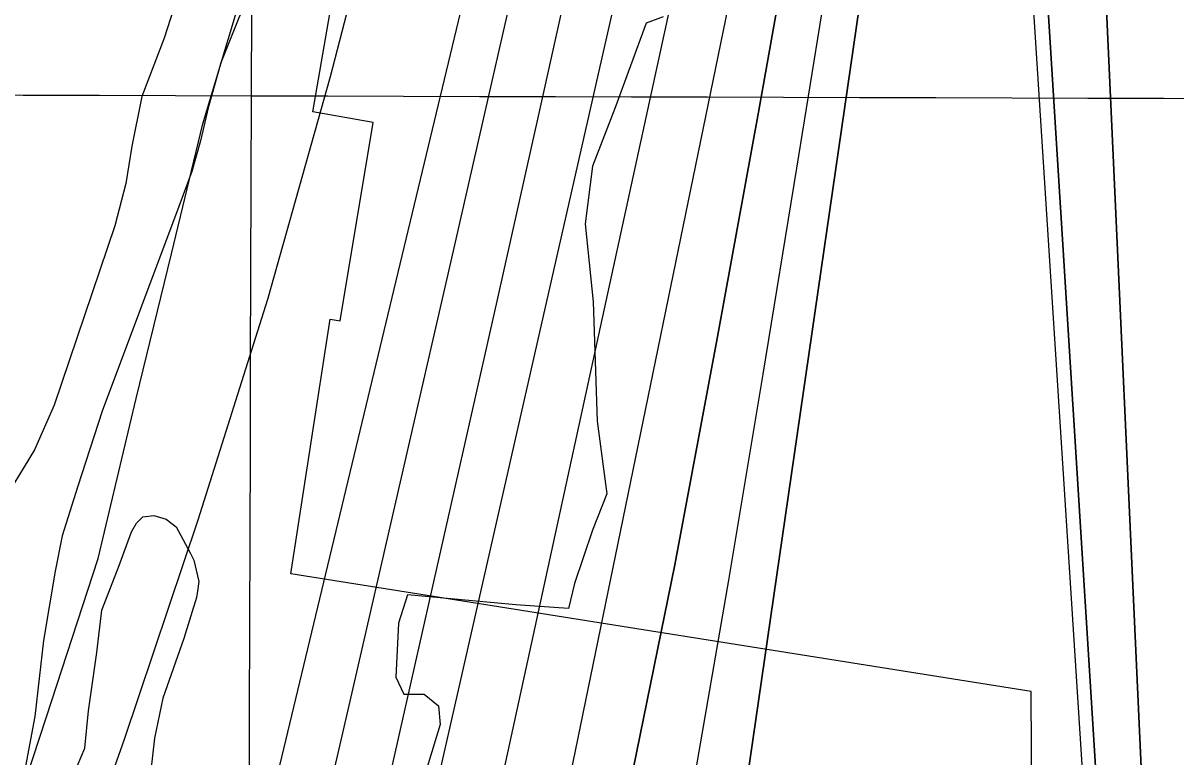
# Model space of a CAD drawing. Extents: x 3161665 to 3199565, y 885729 to 911164.
# Drawn here: x 3176241 to 3176859, y 902934 to 903328 of the extents above; entities that cross this region are included whole.
import ezdxf

# ---------------------------------------------------------------- set-up
doc = ezdxf.new("R2010")
doc.units = 0
for name, color, linetype in [('V-GRID-MAJR', 7, 'Continuous'), ('V-RIVR-EDGE', 7, 'Continuous'), ('V-ROAD-CNTR', 7, 'Continuous'), ('V-RRAP-RVMT', 7, 'Continuous'), ('V-SITE-VEGE', 7, 'Continuous'), ('V-TOPO-DPTH', 7, 'Continuous'), ('V-TOPO-MAJR', 7, 'Continuous'), ('V-TOPO-MINR', 7, 'Continuous'), ('V-TOPO-WATR', 7, 'Continuous')]:
    doc.layers.add(name, color=color, linetype=linetype)

msp = doc.modelspace()

# ---------------------------------------------------------------- linework, layer by layer
at = {"layer": 'V-GRID-MAJR'}
for points in [[(3176327.9560000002, 891166.601), (3176345.5840000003, 897226.295), (3176363.22, 903289.0750000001), (3176380.857, 909351.9), (3176380.866, 909354.938)], [(3165916.244, 903320.984), (3171139.73, 903304.649), (3176363.22, 903289.0750000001), (3181586.7120000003, 903274.26), (3186810.2060000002, 903260.204), (3192033.702, 903246.909), (3197257.2, 903234.373), (3197257.201, 903234.373)]]:
    msp.add_spline(points, degree=3, dxfattribs=at)
at = {"layer": 'V-RIVR-EDGE'}
msp.add_lwpolyline([(3176584.2015679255, 903331.3102375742), (3176575.132735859, 903327.994534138), (3176558.3289974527, 903282.2560430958), (3176546.330538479, 903251.2888084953), (3176542.4389123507, 903220.3015280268), (3176546.626998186, 903178.3261337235), (3176548.85335218, 903114.4193201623), (3176554.0022580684, 903075.3028026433), (3176546.323951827, 903055.7698960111), (3176536.7157512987, 903027.1811281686), (3176533.3446269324, 903013.8369517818), (3176505.213864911, 903015.8140128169), (3176447.0483882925, 903021.2034691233), (3176442.2419296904, 903005.9553401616), (3176440.7393828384, 902976.8696539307), (3176445.008831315, 902967.7984635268), (3176455.9768992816, 902967.7713426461), (3176463.591530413, 902961.5531331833), (3176464.52051291, 902951.5364519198), (3176452.9812389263, 902913.4149503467)], dxfattribs=at)
at = {"layer": 'V-ROAD-CNTR'}
for points in [[(3175904.331154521, 902363.4272454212), (3175933.046097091, 902372.4022274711), (3175960.047043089, 902395.4221814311), (3175976.7390097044, 902412.9191464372), (3175995.2569726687, 902427.6911168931), (3176013.736935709, 902438.689094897), (3176028.7289057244, 902464.3200436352), (3176044.768873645, 902509.5939530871), (3176069.590824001, 902571.8018286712), (3176099.461764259, 902633.2467057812), (3176130.3077025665, 902685.2826017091), (3176165.364632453, 902745.4664813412), (3176206.405550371, 902813.2113458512), (3176234.811493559, 902899.5231732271), (3176253.236456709, 902955.669060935), (3176280.9184013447, 903040.7068908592), (3176301.414360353, 903126.4557193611), (3176320.3363225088, 903204.2445637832), (3176337.186288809, 903273.9354244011), (3176363.767235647, 903362.9712463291), (3176392.4001783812, 903428.9151144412), (3176406.4161503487, 903463.9550443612)], [(3176419.569000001, 903463.9579999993), (3176374.250000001, 903369.5699999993), (3176356.541000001, 903330.9359999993), (3176346.889000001, 903306.6489999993), (3176340.012000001, 903282.5989999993), (3176335.889000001, 903264.7959999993), (3176331.306000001, 903248.3769999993), (3176324.183000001, 903229.6419999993), (3176283.059000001, 903119.7789999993), (3176269.977000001, 903079.5379999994), (3176261.717000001, 903052.7129999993), (3176257.830000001, 903033.7549999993), (3176251.671000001, 902996.5349999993), (3176246.910000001, 902955.8489999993), (3176240.973000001, 902923.4819999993)]]:
    msp.add_lwpolyline(points, dxfattribs=at)
at = {"layer": 'V-RRAP-RVMT'}
for points in [[(3176384.433000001, 903032.4479999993), (3176405.543000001, 903169.1279999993), (3176410.828000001, 903168.2899999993), (3176428.557000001, 903274.6799999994), (3176396.2690000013, 903280.4519999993), (3176420.047000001, 903417.8189999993), (3176528.639000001, 903400.3279999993), (3176547.712000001, 903521.0099999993), (3176590.080000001, 903516.6829999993), (3176606.835000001, 903621.9529999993), (3176638.4706229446, 903618.1848802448), (3176649.6914180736, 903660.884851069), (3176679.952000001, 903829.1269999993), (3176754.279000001, 903817.7429999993), (3176773.117000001, 903939.8539999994), (3176798.830641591, 903935.4940162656)], [(3176781.8410000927, 902969.2679841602), (3176384.433000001, 903032.4479999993)], [(3176755.272000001, 902565.4209999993), (3176744.977000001, 902706.9639999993), (3176758.629000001, 902708.2669999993), (3176750.137000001, 902834.7119999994), (3176785.7185510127, 902836.355105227), (3176786.6027189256, 902842.4069421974), (3176782.492000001, 902842.2739999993), (3176781.8410000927, 902969.2679841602)]]:
    msp.add_lwpolyline(points, dxfattribs=at)
at = {"layer": 'V-SITE-VEGE'}
for p, q in [((3176322.938, 903340.6929999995), (3176316.308, 903319.9899999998)), ((3176316.308, 903319.9899999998), (3176304.364, 903288.5919999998)), ((3176304.364, 903288.5919999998), (3176299.085, 903261.8839999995)), ((3176299.085, 903261.8839999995), (3176295.792, 903241.8539999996)), ((3176295.792, 903241.8539999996), (3176289.836, 903219.1479999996)), ((3176289.836, 903219.1479999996), (3176257.346, 903122.9679999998)), ((3176257.346, 903122.9679999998), (3176246.719, 903098.9159999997)), ((3176246.719, 903098.9159999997), (3176227.435, 903067.5059999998))]:
    msp.add_line(p, q, dxfattribs=at)
msp.add_lwpolyline([(3176269.788000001, 902929.4419999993), (3176273.774000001, 902938.7949999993), (3176275.731000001, 902958.8229999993), (3176280.333000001, 902990.1999999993), (3176282.953000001, 903012.8979999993), (3176292.242000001, 903036.9479999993), (3176298.878000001, 903054.9819999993), (3176301.5360000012, 903059.6599999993), (3176304.866000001, 903063.0039999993), (3176310.871000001, 903063.6839999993), (3176317.550000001, 903061.6979999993), (3176322.899000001, 903057.7039999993), (3176330.272000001, 903043.7059999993), (3176332.283000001, 903039.7059999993), (3176334.978000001, 903028.3669999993), (3176334.321000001, 903023.0249999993), (3176333.6610000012, 903019.6849999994), (3176327.0360000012, 902997.6469999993), (3176315.762000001, 902965.5849999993), (3176311.135000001, 902944.2159999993), (3176309.173000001, 902926.8599999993)], dxfattribs=at)
at = {"layer": 'V-TOPO-DPTH'}
for points in [[(3176707.954268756, 903933.9550143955), (3176702.970768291, 903905.4683920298), (3176693.485591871, 903852.4749741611), (3176691.290688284, 903840.206542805), (3176689.09707181, 903827.9378814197), (3176686.905386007, 903815.66887499), (3176684.714987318, 903803.3996385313), (3176682.2071844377, 903789.3461122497), (3176681.270580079, 903784.1036585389), (3176680.3325457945, 903778.861460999), (3176679.3923666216, 903773.619647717), (3176678.4507575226, 903768.3780906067), (3176672.085678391, 903732.9878752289), (3176667.8534680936, 903710.072372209), (3176663.4786344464, 903687.1848230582), (3176658.889865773, 903664.3392047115), (3176654.158473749, 903641.5215402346), (3176423.392641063, 902581.5408015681), (3176423.121381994, 902577.368389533), (3176703.874143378, 901887.1532447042)], [(3176761.6394833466, 901808.7726661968), (3176493.9284004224, 902558.6804177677), (3176493.464433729, 902559.753282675), (3176493.5474757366, 902561.6557845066), (3176590.4937055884, 903037.2480590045), (3176613.245540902, 903158.6623009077), (3176635.4871607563, 903280.1682787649), (3176656.9634574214, 903401.8118605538), (3176677.929538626, 903523.5471782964), (3176710.954990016, 903718.9784127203), (3176715.058917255, 903743.0611418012), (3176719.2072016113, 903767.1361647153), (3176723.4220216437, 903791.1996283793), (3176727.6811987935, 903815.2553858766), (3176740.1282857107, 903884.9946891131), (3176748.9970462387, 903934.7602497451)], [(3176761.6394833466, 901808.7726661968), (3176493.9284004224, 902558.6804177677), (3176493.464433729, 902559.753282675), (3176493.5474757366, 902561.6557845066), (3176590.4937055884, 903037.2480590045), (3176613.245540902, 903158.6623009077), (3176635.4871607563, 903280.1682787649), (3176656.9634574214, 903401.8118605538), (3176677.929538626, 903523.5471782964), (3176710.954990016, 903718.9784127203), (3176715.058917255, 903743.0611418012), (3176719.2072016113, 903767.1361647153), (3176723.4220216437, 903791.1996283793), (3176727.6811987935, 903815.2553858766), (3176740.1282857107, 903884.9946891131), (3176748.9970462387, 903934.7602497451)], [(3176809.694743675, 903935.9511031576), (3176765.136061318, 903754.3164100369), (3176764.918847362, 903753.3201259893), (3176764.8309943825, 903752.818019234), (3176764.7535184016, 903752.3139301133), (3176836.9245435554, 902600.2208418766), (3176834.1730100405, 902571.9856010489), (3176831.797261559, 902543.7225401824), (3176829.985190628, 902515.4177492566), (3176828.548904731, 902487.0851382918), (3176822.4080164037, 902336.2295948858), (3176821.2163690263, 902273.8763749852)], [(3176821.2163690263, 902273.8763749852), (3176822.4080164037, 902336.2295948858), (3176828.548904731, 902487.0851382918), (3176829.985190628, 902515.4177492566), (3176831.797261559, 902543.7225401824), (3176834.1730100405, 902571.9856010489), (3176836.9245435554, 902600.2208418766), (3176764.7535184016, 903752.3139301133), (3176764.8309943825, 903752.818019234), (3176764.918847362, 903753.3201259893), (3176765.136061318, 903754.3164100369), (3176809.694743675, 903935.9511031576)], [(3176853.334163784, 903936.8072831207), (3176851.641571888, 903929.3497010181), (3176837.8660107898, 903866.2994174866), (3176822.0712775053, 903791.8472698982), (3176817.0262542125, 903765.8651157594), (3176812.5826843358, 903739.7911091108), (3176809.041294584, 903713.5793236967), (3176806.101358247, 903687.2756857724), (3176857.08813259, 902572.7216329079), (3176855.040592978, 902555.6658557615), (3176853.2251429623, 902538.5877941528), (3176851.757827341, 902521.4763058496), (3176850.5226013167, 902504.342533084), (3176844.1311034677, 902401.0265497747), (3176842.3701282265, 902355.3556392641), (3176842.0226395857, 902309.7068027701), (3176843.795380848, 902264.091077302)], [(3176843.795380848, 902264.091077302), (3176842.0226395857, 902309.7068027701), (3176842.3701282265, 902355.3556392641), (3176844.1311034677, 902401.0265497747), (3176850.5226013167, 902504.342533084), (3176851.757827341, 902521.4763058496), (3176853.2251429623, 902538.5877941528), (3176855.040592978, 902555.6658557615), (3176857.08813259, 902572.7216329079), (3176806.101358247, 903687.2756857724), (3176809.041294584, 903713.5793236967), (3176812.5826843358, 903739.7911091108), (3176817.0262542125, 903765.8651157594), (3176822.0712775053, 903791.8472698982), (3176837.8660107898, 903866.2994174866), (3176851.641571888, 903929.3497010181), (3176853.334163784, 903936.8072831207)], [(3176608.6173681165, 902779.2622333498), (3176748.222242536, 903741.7993907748)], [(3176748.222242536, 903741.7993907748), (3176608.6173681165, 902779.2622333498)]]:
    msp.add_lwpolyline(points, dxfattribs=at)
at = {"layer": 'V-TOPO-MAJR'}
msp.add_lwpolyline([(3176629.0330211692, 903932.4066255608), (3176628.656430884, 903929.7068418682), (3176613.126393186, 903835.1197608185), (3176610.170759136, 903818.107725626), (3176607.0054286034, 903801.1368200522), (3176603.525553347, 903784.2276089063), (3176599.835981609, 903767.3595273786), (3176496.9942249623, 903317.2472623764), (3176470.0516562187, 903199.4965690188), (3176443.059853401, 903081.7571788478), (3176415.9941994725, 902964.0347434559), (3176388.879311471, 902846.3236112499), (3176335.502188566, 902614.9346820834), (3176335.1456291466, 902612.9205154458), (3176334.918456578, 902608.864961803), (3176335.0478434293, 902606.8235747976), (3176335.773400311, 902602.7911953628), (3176337.0017062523, 902598.8825151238), (3176663.200519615, 901850.8260621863)], dxfattribs=at)
at = {"layer": 'V-TOPO-MINR'}
for points in [[(3176678.5197256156, 903933.3775258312), (3176665.420077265, 903850.6452395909), (3176660.1653024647, 903818.5925073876), (3176654.6776353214, 903786.581010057), (3176648.840629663, 903754.631365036), (3176642.770731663, 903722.7229548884), (3176636.413668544, 903690.8688866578), (3176629.9066926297, 903659.046024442), (3176623.174847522, 903627.2699712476), (3176616.293089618, 903595.5251240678), (3176387.244978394, 902587.2706584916), (3176387.235421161, 902586.1817032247), (3176387.418707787, 902585.0649085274), (3176389.5121682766, 902578.3109969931), (3176391.013048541, 902573.8323000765), (3176392.6470961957, 902569.4062414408), (3176394.4808949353, 902565.0591402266), (3176690.31549133, 901875.0435745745)], [(3176707.954268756, 903933.9550143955), (3176702.970768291, 903905.4683920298), (3176693.485591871, 903852.4749741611), (3176691.290688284, 903840.206542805), (3176689.09707181, 903827.9378814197), (3176686.905386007, 903815.66887499), (3176684.714987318, 903803.3996385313), (3176682.2071844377, 903789.3461122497), (3176681.270580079, 903784.1036585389), (3176680.3325457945, 903778.861460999), (3176679.3923666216, 903773.619647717), (3176678.4507575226, 903768.3780906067), (3176672.085678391, 903732.9878752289), (3176667.8534680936, 903710.072372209), (3176663.4786344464, 903687.1848230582), (3176658.889865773, 903664.3392047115), (3176654.158473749, 903641.5215402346), (3176423.392641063, 902581.5408015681), (3176423.121381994, 902577.368389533), (3176703.874143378, 901887.1532447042)], [(3176728.4909893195, 903934.3579328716), (3176725.114851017, 903915.3907659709), (3176718.7705724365, 903879.7942125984), (3176712.4210438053, 903844.1985943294), (3176711.857314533, 903841.0403345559), (3176705.803397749, 903807.0214224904), (3176699.773060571, 903772.9983437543), (3176693.778092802, 903738.9690150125), (3176687.80670464, 903704.9355196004), (3176675.380965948, 903633.8990366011), (3176662.940713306, 903564.3957636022), (3176650.135606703, 903494.9612659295), (3176636.7832191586, 903425.6299312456), (3176623.0659776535, 903356.3673718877), (3176464.617929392, 902584.69593021), (3176463.8667404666, 902581.8558287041), (3176463.271789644, 902578.967338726), (3176462.723740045, 902575.5982349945), (3176462.38604776, 902571.0402850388), (3176462.5615619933, 902566.5470436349), (3176463.5068860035, 902562.1508650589), (3176464.965416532, 902557.8193950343), (3176744.775655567, 901824.1151362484)], [(3176798.597655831, 903935.733384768), (3176759.5943924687, 903763.8095523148), (3176758.705237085, 903759.6423678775), (3176757.8879654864, 903755.4620875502), (3176757.178519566, 903751.2621633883), (3176756.5409574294, 903747.0491433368), (3176827.1458413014, 902645.470526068), (3176824.1280191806, 902613.574269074), (3176821.3016189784, 902580.2036814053), (3176818.913486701, 902546.8060847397), (3176817.1827563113, 902513.3679745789), (3176815.8902938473, 902479.9028554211), (3176810.784814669, 902302.4614018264)], [(3176809.694743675, 903935.9511031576), (3176765.136061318, 903754.3164100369), (3176764.918847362, 903753.3201259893), (3176764.8309943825, 903752.818019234), (3176764.7535184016, 903752.3139301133), (3176836.9245435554, 902600.2208418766), (3176834.1730100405, 902571.9856010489), (3176831.797261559, 902543.7225401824), (3176829.985190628, 902515.4177492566), (3176828.548904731, 902487.0851382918), (3176822.4080164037, 902336.2295948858), (3176821.2163690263, 902273.8763749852)], [(3176843.795380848, 902264.091077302), (3176842.0226395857, 902309.7068027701), (3176842.3701282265, 902355.3556392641), (3176844.1311034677, 902401.0265497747), (3176850.5226013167, 902504.342533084), (3176851.757827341, 902521.4763058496), (3176853.2251429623, 902538.5877941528), (3176855.040592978, 902555.6658557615), (3176857.08813259, 902572.7216329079), (3176806.101358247, 903687.2756857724), (3176809.041294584, 903713.5793236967), (3176812.5826843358, 903739.7911091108), (3176817.0262542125, 903765.8651157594), (3176822.0712775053, 903791.8472698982), (3176837.8660107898, 903866.2994174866), (3176851.641571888, 903929.3497010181), (3176853.334163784, 903936.8072831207)], [(3176602.064362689, 903931.8775162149), (3176602.1259243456, 903929.2967884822), (3176601.6651642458, 903904.6752865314), (3176599.6303620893, 903880.1336843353), (3176596.546198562, 903855.6453486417), (3176591.131209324, 903821.5136776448), (3176589.8739311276, 903814.148643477), (3176588.502003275, 903806.8064280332), (3176586.958100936, 903799.4984406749), (3176585.2995489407, 903792.2132720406), (3176349.065351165, 902808.0852934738), (3176341.3413878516, 902775.8369098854), (3176333.638957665, 902743.5833953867), (3176325.9688271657, 902711.3221845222), (3176318.320229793, 902679.0558427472), (3176303.3015563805, 902615.5564941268), (3176303.154118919, 902614.5107298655), (3176303.409379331, 902612.4124583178), (3176303.742753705, 902611.4022134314), (3176649.6435891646, 901838.7184454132)], [(3176521.127552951, 903766.0669296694), (3176436.6827561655, 903419.3973119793), (3176405.4520954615, 903299.1725341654), (3176371.8084604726, 903179.6668508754), (3176334.545364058, 903061.2398093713), (3176294.86929336, 902943.5318623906), (3176216.395357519, 902721.9203156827)], [(3176748.222242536, 903741.7993907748), (3176608.6173681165, 902779.2622333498)], [(3176617.1419245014, 903738.616788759), (3176585.0907354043, 903589.0932966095), (3176562.9192714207, 903486.449172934), (3176540.532458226, 903383.8523942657), (3176517.822621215, 903281.3266331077), (3176494.8974349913, 903178.8482169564), (3176367.6432594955, 902614.1816958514), (3176367.020272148, 902610.7393063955), (3176366.5940778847, 902607.2811169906), (3176366.463073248, 902603.7992276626), (3176366.528861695, 902600.3015383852), (3176366.886217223, 902596.8200621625), (3176367.4293484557, 902593.3756951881), (3176368.2511432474, 902589.9869920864), (3176369.258713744, 902586.6353982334), (3176390.1070128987, 902526.3374725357), (3176402.213495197, 902493.0825289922), (3176415.0292763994, 902460.1166794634), (3176428.9090059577, 902427.5844709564), (3176676.758819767, 901862.9357340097)], [(3176733.9127311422, 903733.0559161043), (3176655.8527542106, 903250.1983149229), (3176637.7061992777, 903139.5632874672), (3176619.22092146, 903028.9856849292), (3176600.227559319, 902918.4942197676)]]:
    msp.add_lwpolyline(points, dxfattribs=at)
at = {"layer": 'V-TOPO-WATR'}
msp.add_lwpolyline([(3176748.9970462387, 903934.7602497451), (3176740.1282857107, 903884.9946891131), (3176727.6811987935, 903815.2553858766), (3176723.4220216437, 903791.1996283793), (3176719.2072016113, 903767.1361647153), (3176715.058917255, 903743.0611418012), (3176710.954990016, 903718.9784127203), (3176677.929538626, 903523.5471782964), (3176656.9634574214, 903401.8118605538), (3176635.4871607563, 903280.1682787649), (3176613.245540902, 903158.6623009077), (3176590.4937055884, 903037.2480590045), (3176493.5474757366, 902561.6557845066), (3176493.464433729, 902559.753282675), (3176493.9284004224, 902558.6804177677), (3176761.6394833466, 901808.7726661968)], dxfattribs=at)

doc.saveas('drawing.dxf')
